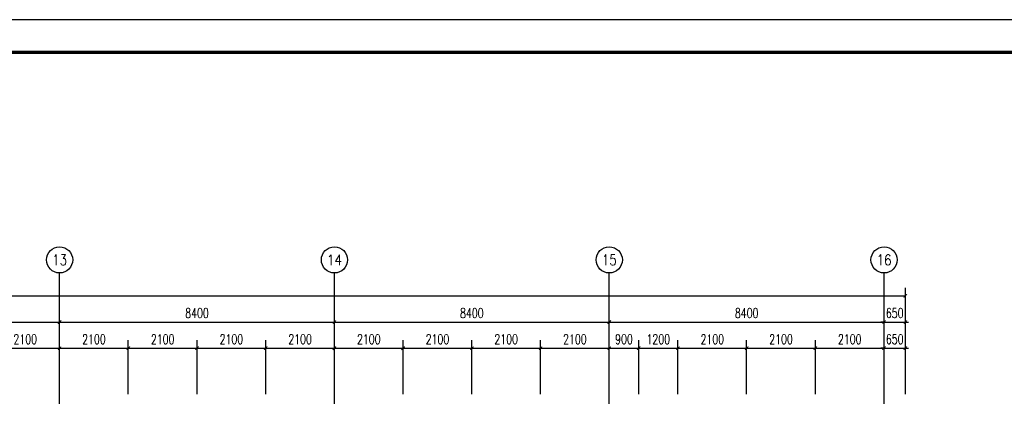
# Model space of a CAD drawing. Extents: x 797781 to 1255204, y 21234 to 1024248.
# Tile 419 of 656: x 962488 to 992583, y 398091 to 410000. Entities that reach past the tile are written whole.
import ezdxf
from ezdxf.enums import TextEntityAlignment as Align

# ---------------------------------------------------------------- set-up
doc = ezdxf.new("R2010")
doc.units = 0
doc.header["$LTSCALE"] = 1000
doc.header["$MEASUREMENT"] = 0
for name, color, linetype in [('230303生产综合楼-平面图_t8$0$AXIS', 3, 'Continuous'), ('230303生产综合楼-平面图_t8$0$AXIS_TEXT', 7, 'Continuous'), ('230303生产综合楼-平面图_t8$0$PUB_TITLE', 4, 'Continuous'), ('AXIS_TEXT', 7, 'Continuous')]:
    doc.layers.add(name, color=color, linetype=linetype)
doc.styles.add('230303生产综合楼-平面图_t8$0$_TCH_AXIS', font='COMPLEX', dxfattribs={"bigfont": 'GBCBIG'})
doc.styles.add('230303生产综合楼-平面图_T8$0$_TCH_DIM_T3', font='SIMPLEX', dxfattribs={"width": 0.705882, "bigfont": 'GBCBIG'})
doc.styles.add('COMPLEX', font='COMPLEX')
doc.dimstyles.new('230303生产综合楼-平面图_T8$0$_TCH_ARCH&&100', dxfattribs={"dimtxt": 297.5, "dimasz": 100, "dimexe": 250, "dimexo": 300, "dimgap": 126.25, "dimtad": 1, "dimdec": 0, "dimzin": 0, "dimdsep": 46, "dimtxsty": '230303生产综合楼-平面图_T8$0$_TCH_DIM_T3', "dimblk": '230303生产综合楼-平面图_t8$0$_ArchTick', "dimcen": 0.09, "dimclrt": 7, "dimazin": 2, "dimtfac": 1, "dimtdec": 0, "dimtix": 1, "dimtmove": 2, "dimatfit": 3, "dimfxl": 1, "dimtolj": 1, "dimtzin": 0, "dimarcsym": 0})

# ---------------------------------------------------------------- blocks, each defined once
blk = doc.blocks.new('230303生产综合楼-平面图_t8$0$_ArchTick')
at = {"color": 0, "linetype": 'ByBlock', "const_width": 0.3}
blk.add_lwpolyline([(-0.5, -0.5), (0.5, 0.5)], dxfattribs=at)
blk = doc.blocks.new('*D2034')
at = {"layer": '230303生产综合楼-平面图_t8$0$AXIS', "color": 0, "lineweight": -2, "transparency": 16777216}
for p, q in [((961608, 398558), (961608, 400208)), ((961608, 399958), (963708, 399958)), ((963708, 398558), (963708, 400208))]:
    blk.add_line(p, q, dxfattribs=at)
at = {"layer": 'Defpoints', "color": 0, "transparency": 16777216}
for p in [(963708, 399958), (961608, 398258), (963708, 398258)]:
    blk.add_point(p, dxfattribs=at)
at = {"layer": '230303生产综合楼-平面图_t8$0$AXIS', "color": 0, "lineweight": -2, "transparency": 16777216, "xscale": 100, "yscale": 100, "zscale": 100, "rotation": 180}
blk.add_blockref('230303生产综合楼-平面图_t8$0$_ArchTick', (961608, 399958), dxfattribs=at)
at = {"layer": '230303生产综合楼-平面图_t8$0$AXIS', "color": 0, "lineweight": -2, "transparency": 16777216, "xscale": 100, "yscale": 100, "zscale": 100}
blk.add_blockref('230303生产综合楼-平面图_t8$0$_ArchTick', (963708, 399958), dxfattribs=at)
at = {"layer": '230303生产综合楼-平面图_t8$0$AXIS', "color": 7, "transparency": 16777216, "insert": (962658, 400233), "char_height": 297.5, "attachment_point": 5, "style": '230303生产综合楼-平面图_T8$0$_TCH_DIM_T3'}
blk.add_mtext('\\A1;2100', dxfattribs=at)
blk = doc.blocks.new('*D2035')
at = {"layer": '230303生产综合楼-平面图_t8$0$AXIS', "color": 0, "lineweight": -2, "transparency": 16777216}
for p, q in [((963708, 398558), (963708, 400208)), ((963708, 399958), (965808, 399958)), ((965808, 398558), (965808, 400208))]:
    blk.add_line(p, q, dxfattribs=at)
at = {"layer": 'Defpoints', "color": 0, "transparency": 16777216}
for p in [(965808, 399958), (963708, 398258), (965808, 398258)]:
    blk.add_point(p, dxfattribs=at)
at = {"layer": '230303生产综合楼-平面图_t8$0$AXIS', "color": 0, "lineweight": -2, "transparency": 16777216, "xscale": 100, "yscale": 100, "zscale": 100, "rotation": 180}
blk.add_blockref('230303生产综合楼-平面图_t8$0$_ArchTick', (963708, 399958), dxfattribs=at)
at = {"layer": '230303生产综合楼-平面图_t8$0$AXIS', "color": 0, "lineweight": -2, "transparency": 16777216, "xscale": 100, "yscale": 100, "zscale": 100}
blk.add_blockref('230303生产综合楼-平面图_t8$0$_ArchTick', (965808, 399958), dxfattribs=at)
at = {"layer": '230303生产综合楼-平面图_t8$0$AXIS', "color": 7, "transparency": 16777216, "insert": (964758, 400233), "char_height": 297.5, "attachment_point": 5, "style": '230303生产综合楼-平面图_T8$0$_TCH_DIM_T3'}
blk.add_mtext('\\A1;2100', dxfattribs=at)
blk = doc.blocks.new('*D2036')
at = {"layer": '230303生产综合楼-平面图_t8$0$AXIS', "color": 0, "lineweight": -2, "transparency": 16777216}
for p, q in [((965808, 398558), (965808, 400208)), ((965808, 399958), (967908, 399958)), ((967908, 398558), (967908, 400208))]:
    blk.add_line(p, q, dxfattribs=at)
at = {"layer": 'Defpoints', "color": 0, "transparency": 16777216}
for p in [(967908, 399958), (965808, 398258), (967908, 398258)]:
    blk.add_point(p, dxfattribs=at)
at = {"layer": '230303生产综合楼-平面图_t8$0$AXIS', "color": 0, "lineweight": -2, "transparency": 16777216, "xscale": 100, "yscale": 100, "zscale": 100, "rotation": 180}
blk.add_blockref('230303生产综合楼-平面图_t8$0$_ArchTick', (965808, 399958), dxfattribs=at)
at = {"layer": '230303生产综合楼-平面图_t8$0$AXIS', "color": 0, "lineweight": -2, "transparency": 16777216, "xscale": 100, "yscale": 100, "zscale": 100}
blk.add_blockref('230303生产综合楼-平面图_t8$0$_ArchTick', (967908, 399958), dxfattribs=at)
at = {"layer": '230303生产综合楼-平面图_t8$0$AXIS', "color": 7, "transparency": 16777216, "insert": (966858, 400233), "char_height": 297.5, "attachment_point": 5, "style": '230303生产综合楼-平面图_T8$0$_TCH_DIM_T3'}
blk.add_mtext('\\A1;2100', dxfattribs=at)
blk = doc.blocks.new('*D2037')
at = {"layer": '230303生产综合楼-平面图_t8$0$AXIS', "color": 0, "lineweight": -2, "transparency": 16777216}
for p, q in [((967908, 398558), (967908, 400208)), ((967908, 399958), (970008, 399958)), ((970008, 398558), (970008, 400208))]:
    blk.add_line(p, q, dxfattribs=at)
at = {"layer": 'Defpoints', "color": 0, "transparency": 16777216}
for p in [(970008, 399958), (967908, 398258), (970008, 398258)]:
    blk.add_point(p, dxfattribs=at)
at = {"layer": '230303生产综合楼-平面图_t8$0$AXIS', "color": 0, "lineweight": -2, "transparency": 16777216, "xscale": 100, "yscale": 100, "zscale": 100, "rotation": 180}
blk.add_blockref('230303生产综合楼-平面图_t8$0$_ArchTick', (967908, 399958), dxfattribs=at)
at = {"layer": '230303生产综合楼-平面图_t8$0$AXIS', "color": 0, "lineweight": -2, "transparency": 16777216, "xscale": 100, "yscale": 100, "zscale": 100}
blk.add_blockref('230303生产综合楼-平面图_t8$0$_ArchTick', (970008, 399958), dxfattribs=at)
at = {"layer": '230303生产综合楼-平面图_t8$0$AXIS', "color": 7, "transparency": 16777216, "insert": (968958, 400233), "char_height": 297.5, "attachment_point": 5, "style": '230303生产综合楼-平面图_T8$0$_TCH_DIM_T3'}
blk.add_mtext('\\A1;2100', dxfattribs=at)
blk = doc.blocks.new('*D2038')
at = {"layer": '230303生产综合楼-平面图_t8$0$AXIS', "color": 0, "lineweight": -2, "transparency": 16777216}
for p, q in [((970008, 398558), (970008, 400208)), ((970008, 399958), (972108, 399958)), ((972108, 398558), (972108, 400208))]:
    blk.add_line(p, q, dxfattribs=at)
at = {"layer": 'Defpoints', "color": 0, "transparency": 16777216}
for p in [(972108, 399958), (970008, 398258), (972108, 398258)]:
    blk.add_point(p, dxfattribs=at)
at = {"layer": '230303生产综合楼-平面图_t8$0$AXIS', "color": 0, "lineweight": -2, "transparency": 16777216, "xscale": 100, "yscale": 100, "zscale": 100, "rotation": 180}
blk.add_blockref('230303生产综合楼-平面图_t8$0$_ArchTick', (970008, 399958), dxfattribs=at)
at = {"layer": '230303生产综合楼-平面图_t8$0$AXIS', "color": 0, "lineweight": -2, "transparency": 16777216, "xscale": 100, "yscale": 100, "zscale": 100}
blk.add_blockref('230303生产综合楼-平面图_t8$0$_ArchTick', (972108, 399958), dxfattribs=at)
at = {"layer": '230303生产综合楼-平面图_t8$0$AXIS', "color": 7, "transparency": 16777216, "insert": (971058, 400233), "char_height": 297.5, "attachment_point": 5, "style": '230303生产综合楼-平面图_T8$0$_TCH_DIM_T3'}
blk.add_mtext('\\A1;2100', dxfattribs=at)
blk = doc.blocks.new('*D2039')
at = {"layer": '230303生产综合楼-平面图_t8$0$AXIS', "color": 0, "lineweight": -2, "transparency": 16777216}
for p, q in [((972108, 398558), (972108, 400208)), ((972108, 399958), (974208, 399958)), ((974208, 398558), (974208, 400208))]:
    blk.add_line(p, q, dxfattribs=at)
at = {"layer": 'Defpoints', "color": 0, "transparency": 16777216}
for p in [(974208, 399958), (972108, 398258), (974208, 398258)]:
    blk.add_point(p, dxfattribs=at)
at = {"layer": '230303生产综合楼-平面图_t8$0$AXIS', "color": 0, "lineweight": -2, "transparency": 16777216, "xscale": 100, "yscale": 100, "zscale": 100, "rotation": 180}
blk.add_blockref('230303生产综合楼-平面图_t8$0$_ArchTick', (972108, 399958), dxfattribs=at)
at = {"layer": '230303生产综合楼-平面图_t8$0$AXIS', "color": 0, "lineweight": -2, "transparency": 16777216, "xscale": 100, "yscale": 100, "zscale": 100}
blk.add_blockref('230303生产综合楼-平面图_t8$0$_ArchTick', (974208, 399958), dxfattribs=at)
at = {"layer": '230303生产综合楼-平面图_t8$0$AXIS', "color": 7, "transparency": 16777216, "insert": (973158, 400233), "char_height": 297.5, "attachment_point": 5, "style": '230303生产综合楼-平面图_T8$0$_TCH_DIM_T3'}
blk.add_mtext('\\A1;2100', dxfattribs=at)
blk = doc.blocks.new('*D2040')
at = {"layer": '230303生产综合楼-平面图_t8$0$AXIS', "color": 0, "lineweight": -2, "transparency": 16777216}
for p, q in [((974208, 398558), (974208, 400208)), ((974208, 399958), (976308, 399958)), ((976308, 398558), (976308, 400208))]:
    blk.add_line(p, q, dxfattribs=at)
at = {"layer": 'Defpoints', "color": 0, "transparency": 16777216}
for p in [(976308, 399958), (974208, 398258), (976308, 398258)]:
    blk.add_point(p, dxfattribs=at)
at = {"layer": '230303生产综合楼-平面图_t8$0$AXIS', "color": 0, "lineweight": -2, "transparency": 16777216, "xscale": 100, "yscale": 100, "zscale": 100, "rotation": 180}
blk.add_blockref('230303生产综合楼-平面图_t8$0$_ArchTick', (974208, 399958), dxfattribs=at)
at = {"layer": '230303生产综合楼-平面图_t8$0$AXIS', "color": 0, "lineweight": -2, "transparency": 16777216, "xscale": 100, "yscale": 100, "zscale": 100}
blk.add_blockref('230303生产综合楼-平面图_t8$0$_ArchTick', (976308, 399958), dxfattribs=at)
at = {"layer": '230303生产综合楼-平面图_t8$0$AXIS', "color": 7, "transparency": 16777216, "insert": (975258, 400233), "char_height": 297.5, "attachment_point": 5, "style": '230303生产综合楼-平面图_T8$0$_TCH_DIM_T3'}
blk.add_mtext('\\A1;2100', dxfattribs=at)
blk = doc.blocks.new('*D2041')
at = {"layer": '230303生产综合楼-平面图_t8$0$AXIS', "color": 0, "lineweight": -2, "transparency": 16777216}
for p, q in [((976308, 398558), (976308, 400208)), ((976308, 399958), (978408, 399958)), ((978408, 398558), (978408, 400208))]:
    blk.add_line(p, q, dxfattribs=at)
at = {"layer": 'Defpoints', "color": 0, "transparency": 16777216}
for p in [(978408, 399958), (976308, 398258), (978408, 398258)]:
    blk.add_point(p, dxfattribs=at)
at = {"layer": '230303生产综合楼-平面图_t8$0$AXIS', "color": 0, "lineweight": -2, "transparency": 16777216, "xscale": 100, "yscale": 100, "zscale": 100, "rotation": 180}
blk.add_blockref('230303生产综合楼-平面图_t8$0$_ArchTick', (976308, 399958), dxfattribs=at)
at = {"layer": '230303生产综合楼-平面图_t8$0$AXIS', "color": 0, "lineweight": -2, "transparency": 16777216, "xscale": 100, "yscale": 100, "zscale": 100}
blk.add_blockref('230303生产综合楼-平面图_t8$0$_ArchTick', (978408, 399958), dxfattribs=at)
at = {"layer": '230303生产综合楼-平面图_t8$0$AXIS', "color": 7, "transparency": 16777216, "insert": (977358, 400233), "char_height": 297.5, "attachment_point": 5, "style": '230303生产综合楼-平面图_T8$0$_TCH_DIM_T3'}
blk.add_mtext('\\A1;2100', dxfattribs=at)
blk = doc.blocks.new('*D2042')
at = {"layer": '230303生产综合楼-平面图_t8$0$AXIS', "color": 0, "lineweight": -2, "transparency": 16777216}
for p, q in [((978408, 398558), (978408, 400208)), ((978408, 399958), (980508, 399958)), ((980508, 398558), (980508, 400208))]:
    blk.add_line(p, q, dxfattribs=at)
at = {"layer": 'Defpoints', "color": 0, "transparency": 16777216}
for p in [(980508, 399958), (978408, 398258), (980508, 398258)]:
    blk.add_point(p, dxfattribs=at)
at = {"layer": '230303生产综合楼-平面图_t8$0$AXIS', "color": 0, "lineweight": -2, "transparency": 16777216, "xscale": 100, "yscale": 100, "zscale": 100, "rotation": 180}
blk.add_blockref('230303生产综合楼-平面图_t8$0$_ArchTick', (978408, 399958), dxfattribs=at)
at = {"layer": '230303生产综合楼-平面图_t8$0$AXIS', "color": 0, "lineweight": -2, "transparency": 16777216, "xscale": 100, "yscale": 100, "zscale": 100}
blk.add_blockref('230303生产综合楼-平面图_t8$0$_ArchTick', (980508, 399958), dxfattribs=at)
at = {"layer": '230303生产综合楼-平面图_t8$0$AXIS', "color": 7, "transparency": 16777216, "insert": (979458, 400233), "char_height": 297.5, "attachment_point": 5, "style": '230303生产综合楼-平面图_T8$0$_TCH_DIM_T3'}
blk.add_mtext('\\A1;2100', dxfattribs=at)
blk = doc.blocks.new('*D2043')
at = {"layer": '230303生产综合楼-平面图_t8$0$AXIS', "color": 0, "lineweight": -2, "transparency": 16777216}
for p, q in [((980508, 398558), (980508, 400208)), ((980508, 399958), (981408, 399958)), ((981408, 398558), (981408, 400208))]:
    blk.add_line(p, q, dxfattribs=at)
at = {"layer": 'Defpoints', "color": 0, "transparency": 16777216}
for p in [(981408, 399958), (980508, 398258), (981408, 398258)]:
    blk.add_point(p, dxfattribs=at)
at = {"layer": '230303生产综合楼-平面图_t8$0$AXIS', "color": 0, "lineweight": -2, "transparency": 16777216, "xscale": 100, "yscale": 100, "zscale": 100, "rotation": 180}
blk.add_blockref('230303生产综合楼-平面图_t8$0$_ArchTick', (980508, 399958), dxfattribs=at)
at = {"layer": '230303生产综合楼-平面图_t8$0$AXIS', "color": 0, "lineweight": -2, "transparency": 16777216, "xscale": 100, "yscale": 100, "zscale": 100}
blk.add_blockref('230303生产综合楼-平面图_t8$0$_ArchTick', (981408, 399958), dxfattribs=at)
at = {"layer": '230303生产综合楼-平面图_t8$0$AXIS', "color": 7, "transparency": 16777216, "insert": (980958, 400233), "char_height": 297.5, "attachment_point": 5, "style": '230303生产综合楼-平面图_T8$0$_TCH_DIM_T3'}
blk.add_mtext('\\A1;900', dxfattribs=at)
blk = doc.blocks.new('*D2044')
at = {"layer": '230303生产综合楼-平面图_t8$0$AXIS', "color": 0, "lineweight": -2, "transparency": 16777216}
for p, q in [((981408, 398558), (981408, 400208)), ((981408, 399958), (982608, 399958)), ((982608, 398558), (982608, 400208))]:
    blk.add_line(p, q, dxfattribs=at)
at = {"layer": 'Defpoints', "color": 0, "transparency": 16777216}
for p in [(982608, 399958), (981408, 398258), (982608, 398258)]:
    blk.add_point(p, dxfattribs=at)
at = {"layer": '230303生产综合楼-平面图_t8$0$AXIS', "color": 0, "lineweight": -2, "transparency": 16777216, "xscale": 100, "yscale": 100, "zscale": 100, "rotation": 180}
blk.add_blockref('230303生产综合楼-平面图_t8$0$_ArchTick', (981408, 399958), dxfattribs=at)
at = {"layer": '230303生产综合楼-平面图_t8$0$AXIS', "color": 0, "lineweight": -2, "transparency": 16777216, "xscale": 100, "yscale": 100, "zscale": 100}
blk.add_blockref('230303生产综合楼-平面图_t8$0$_ArchTick', (982608, 399958), dxfattribs=at)
at = {"layer": '230303生产综合楼-平面图_t8$0$AXIS', "color": 7, "transparency": 16777216, "insert": (982008, 400233), "char_height": 297.5, "attachment_point": 5, "style": '230303生产综合楼-平面图_T8$0$_TCH_DIM_T3'}
blk.add_mtext('\\A1;1200', dxfattribs=at)
blk = doc.blocks.new('*D2045')
at = {"layer": '230303生产综合楼-平面图_t8$0$AXIS', "color": 0, "lineweight": -2, "transparency": 16777216}
for p, q in [((982608, 398558), (982608, 400208)), ((982608, 399958), (984708, 399958)), ((984708, 398558), (984708, 400208))]:
    blk.add_line(p, q, dxfattribs=at)
at = {"layer": 'Defpoints', "color": 0, "transparency": 16777216}
for p in [(984708, 399958), (982608, 398258), (984708, 398258)]:
    blk.add_point(p, dxfattribs=at)
at = {"layer": '230303生产综合楼-平面图_t8$0$AXIS', "color": 0, "lineweight": -2, "transparency": 16777216, "xscale": 100, "yscale": 100, "zscale": 100, "rotation": 180}
blk.add_blockref('230303生产综合楼-平面图_t8$0$_ArchTick', (982608, 399958), dxfattribs=at)
at = {"layer": '230303生产综合楼-平面图_t8$0$AXIS', "color": 0, "lineweight": -2, "transparency": 16777216, "xscale": 100, "yscale": 100, "zscale": 100}
blk.add_blockref('230303生产综合楼-平面图_t8$0$_ArchTick', (984708, 399958), dxfattribs=at)
at = {"layer": '230303生产综合楼-平面图_t8$0$AXIS', "color": 7, "transparency": 16777216, "insert": (983658, 400233), "char_height": 297.5, "attachment_point": 5, "style": '230303生产综合楼-平面图_T8$0$_TCH_DIM_T3'}
blk.add_mtext('\\A1;2100', dxfattribs=at)
blk = doc.blocks.new('*D2046')
at = {"layer": '230303生产综合楼-平面图_t8$0$AXIS', "color": 0, "lineweight": -2, "transparency": 16777216}
for p, q in [((984708, 398558), (984708, 400208)), ((984708, 399958), (986808, 399958)), ((986808, 398558), (986808, 400208))]:
    blk.add_line(p, q, dxfattribs=at)
at = {"layer": 'Defpoints', "color": 0, "transparency": 16777216}
for p in [(986808, 399958), (984708, 398258), (986808, 398258)]:
    blk.add_point(p, dxfattribs=at)
at = {"layer": '230303生产综合楼-平面图_t8$0$AXIS', "color": 0, "lineweight": -2, "transparency": 16777216, "xscale": 100, "yscale": 100, "zscale": 100, "rotation": 180}
blk.add_blockref('230303生产综合楼-平面图_t8$0$_ArchTick', (984708, 399958), dxfattribs=at)
at = {"layer": '230303生产综合楼-平面图_t8$0$AXIS', "color": 0, "lineweight": -2, "transparency": 16777216, "xscale": 100, "yscale": 100, "zscale": 100}
blk.add_blockref('230303生产综合楼-平面图_t8$0$_ArchTick', (986808, 399958), dxfattribs=at)
at = {"layer": '230303生产综合楼-平面图_t8$0$AXIS', "color": 7, "transparency": 16777216, "insert": (985758, 400233), "char_height": 297.5, "attachment_point": 5, "style": '230303生产综合楼-平面图_T8$0$_TCH_DIM_T3'}
blk.add_mtext('\\A1;2100', dxfattribs=at)
blk = doc.blocks.new('*D2047')
at = {"layer": '230303生产综合楼-平面图_t8$0$AXIS', "color": 0, "lineweight": -2, "transparency": 16777216}
for p, q in [((986808, 398558), (986808, 400208)), ((986808, 399958), (988908, 399958)), ((988908, 398558), (988908, 400208))]:
    blk.add_line(p, q, dxfattribs=at)
at = {"layer": 'Defpoints', "color": 0, "transparency": 16777216}
for p in [(988908, 399958), (986808, 398258), (988908, 398258)]:
    blk.add_point(p, dxfattribs=at)
at = {"layer": '230303生产综合楼-平面图_t8$0$AXIS', "color": 0, "lineweight": -2, "transparency": 16777216, "xscale": 100, "yscale": 100, "zscale": 100, "rotation": 180}
blk.add_blockref('230303生产综合楼-平面图_t8$0$_ArchTick', (986808, 399958), dxfattribs=at)
at = {"layer": '230303生产综合楼-平面图_t8$0$AXIS', "color": 0, "lineweight": -2, "transparency": 16777216, "xscale": 100, "yscale": 100, "zscale": 100}
blk.add_blockref('230303生产综合楼-平面图_t8$0$_ArchTick', (988908, 399958), dxfattribs=at)
at = {"layer": '230303生产综合楼-平面图_t8$0$AXIS', "color": 7, "transparency": 16777216, "insert": (987858, 400233), "char_height": 297.5, "attachment_point": 5, "style": '230303生产综合楼-平面图_T8$0$_TCH_DIM_T3'}
blk.add_mtext('\\A1;2100', dxfattribs=at)
blk = doc.blocks.new('*D2048')
at = {"layer": '230303生产综合楼-平面图_t8$0$AXIS', "color": 0, "lineweight": -2, "transparency": 16777216}
for p, q in [((988908, 399958), (988808, 399958)), ((988908, 398558), (988908, 400208)), ((988908, 399958), (989558, 399958)), ((989558, 398558), (989558, 400208)), ((989558, 399958), (989658, 399958))]:
    blk.add_line(p, q, dxfattribs=at)
at = {"layer": 'Defpoints', "color": 0, "transparency": 16777216}
for p in [(989558, 399958), (988908, 398258), (989558, 398258)]:
    blk.add_point(p, dxfattribs=at)
at = {"layer": '230303生产综合楼-平面图_t8$0$AXIS', "color": 0, "lineweight": -2, "transparency": 16777216, "xscale": 100, "yscale": 100, "zscale": 100}
blk.add_blockref('230303生产综合楼-平面图_t8$0$_ArchTick', (988908, 399958), dxfattribs=at)
at = {"layer": '230303生产综合楼-平面图_t8$0$AXIS', "color": 0, "lineweight": -2, "transparency": 16777216, "xscale": 100, "yscale": 100, "zscale": 100, "rotation": 180}
blk.add_blockref('230303生产综合楼-平面图_t8$0$_ArchTick', (989558, 399958), dxfattribs=at)
at = {"layer": '230303生产综合楼-平面图_t8$0$AXIS', "color": 7, "transparency": 16777216, "insert": (989233, 400233), "char_height": 297.5, "attachment_point": 5, "style": '230303生产综合楼-平面图_T8$0$_TCH_DIM_T3'}
blk.add_mtext('\\A1;650', dxfattribs=at)
blk = doc.blocks.new('*D2145')
at = {"layer": '230303生产综合楼-平面图_t8$0$AXIS', "color": 0, "lineweight": -2, "transparency": 16777216}
for p, q in [((955308, 398558), (955308, 401008)), ((963708, 398558), (963708, 401008)), ((955308, 400758), (963708, 400758))]:
    blk.add_line(p, q, dxfattribs=at)
at = {"layer": 'Defpoints', "color": 0, "transparency": 16777216}
for p in [(963708, 400758), (955308, 398258), (963708, 398258)]:
    blk.add_point(p, dxfattribs=at)
at = {"layer": '230303生产综合楼-平面图_t8$0$AXIS', "color": 0, "lineweight": -2, "transparency": 16777216, "xscale": 100, "yscale": 100, "zscale": 100, "rotation": 180}
blk.add_blockref('230303生产综合楼-平面图_t8$0$_ArchTick', (955308, 400758), dxfattribs=at)
at = {"layer": '230303生产综合楼-平面图_t8$0$AXIS', "color": 0, "lineweight": -2, "transparency": 16777216, "xscale": 100, "yscale": 100, "zscale": 100}
blk.add_blockref('230303生产综合楼-平面图_t8$0$_ArchTick', (963708, 400758), dxfattribs=at)
at = {"layer": '230303生产综合楼-平面图_t8$0$AXIS', "color": 7, "transparency": 16777216, "insert": (959508, 401033), "char_height": 297.5, "attachment_point": 5, "style": '230303生产综合楼-平面图_T8$0$_TCH_DIM_T3'}
blk.add_mtext('\\A1;8400', dxfattribs=at)
blk = doc.blocks.new('*D2146')
at = {"layer": '230303生产综合楼-平面图_t8$0$AXIS', "color": 0, "lineweight": -2, "transparency": 16777216}
for p, q in [((963708, 398558), (963708, 401008)), ((972108, 398558), (972108, 401008)), ((963708, 400758), (972108, 400758))]:
    blk.add_line(p, q, dxfattribs=at)
at = {"layer": 'Defpoints', "color": 0, "transparency": 16777216}
for p in [(972108, 400758), (963708, 398258), (972108, 398258)]:
    blk.add_point(p, dxfattribs=at)
at = {"layer": '230303生产综合楼-平面图_t8$0$AXIS', "color": 0, "lineweight": -2, "transparency": 16777216, "xscale": 100, "yscale": 100, "zscale": 100, "rotation": 180}
blk.add_blockref('230303生产综合楼-平面图_t8$0$_ArchTick', (963708, 400758), dxfattribs=at)
at = {"layer": '230303生产综合楼-平面图_t8$0$AXIS', "color": 0, "lineweight": -2, "transparency": 16777216, "xscale": 100, "yscale": 100, "zscale": 100}
blk.add_blockref('230303生产综合楼-平面图_t8$0$_ArchTick', (972108, 400758), dxfattribs=at)
at = {"layer": '230303生产综合楼-平面图_t8$0$AXIS', "color": 7, "transparency": 16777216, "insert": (967908, 401033), "char_height": 297.5, "attachment_point": 5, "style": '230303生产综合楼-平面图_T8$0$_TCH_DIM_T3'}
blk.add_mtext('\\A1;8400', dxfattribs=at)
blk = doc.blocks.new('*D2147')
at = {"layer": '230303生产综合楼-平面图_t8$0$AXIS', "color": 0, "lineweight": -2, "transparency": 16777216}
for p, q in [((972108, 398558), (972108, 401008)), ((980508, 398558), (980508, 401008)), ((972108, 400758), (980508, 400758))]:
    blk.add_line(p, q, dxfattribs=at)
at = {"layer": 'Defpoints', "color": 0, "transparency": 16777216}
for p in [(980508, 400758), (972108, 398258), (980508, 398258)]:
    blk.add_point(p, dxfattribs=at)
at = {"layer": '230303生产综合楼-平面图_t8$0$AXIS', "color": 0, "lineweight": -2, "transparency": 16777216, "xscale": 100, "yscale": 100, "zscale": 100, "rotation": 180}
blk.add_blockref('230303生产综合楼-平面图_t8$0$_ArchTick', (972108, 400758), dxfattribs=at)
at = {"layer": '230303生产综合楼-平面图_t8$0$AXIS', "color": 0, "lineweight": -2, "transparency": 16777216, "xscale": 100, "yscale": 100, "zscale": 100}
blk.add_blockref('230303生产综合楼-平面图_t8$0$_ArchTick', (980508, 400758), dxfattribs=at)
at = {"layer": '230303生产综合楼-平面图_t8$0$AXIS', "color": 7, "transparency": 16777216, "insert": (976308, 401033), "char_height": 297.5, "attachment_point": 5, "style": '230303生产综合楼-平面图_T8$0$_TCH_DIM_T3'}
blk.add_mtext('\\A1;8400', dxfattribs=at)
blk = doc.blocks.new('*D2148')
at = {"layer": '230303生产综合楼-平面图_t8$0$AXIS', "color": 0, "lineweight": -2, "transparency": 16777216}
for p, q in [((980508, 398558), (980508, 401008)), ((988908, 398558), (988908, 401008)), ((980508, 400758), (988908, 400758))]:
    blk.add_line(p, q, dxfattribs=at)
at = {"layer": 'Defpoints', "color": 0, "transparency": 16777216}
for p in [(988908, 400758), (980508, 398258), (988908, 398258)]:
    blk.add_point(p, dxfattribs=at)
at = {"layer": '230303生产综合楼-平面图_t8$0$AXIS', "color": 0, "lineweight": -2, "transparency": 16777216, "xscale": 100, "yscale": 100, "zscale": 100, "rotation": 180}
blk.add_blockref('230303生产综合楼-平面图_t8$0$_ArchTick', (980508, 400758), dxfattribs=at)
at = {"layer": '230303生产综合楼-平面图_t8$0$AXIS', "color": 0, "lineweight": -2, "transparency": 16777216, "xscale": 100, "yscale": 100, "zscale": 100}
blk.add_blockref('230303生产综合楼-平面图_t8$0$_ArchTick', (988908, 400758), dxfattribs=at)
at = {"layer": '230303生产综合楼-平面图_t8$0$AXIS', "color": 7, "transparency": 16777216, "insert": (984708, 401033), "char_height": 297.5, "attachment_point": 5, "style": '230303生产综合楼-平面图_T8$0$_TCH_DIM_T3'}
blk.add_mtext('\\A1;8400', dxfattribs=at)
blk = doc.blocks.new('*D2149')
at = {"layer": '230303生产综合楼-平面图_t8$0$AXIS', "color": 0, "lineweight": -2, "transparency": 16777216}
for p, q in [((988908, 398558), (988908, 401008)), ((989558, 398558), (989558, 401008)), ((988908, 400758), (988808, 400758)), ((988908, 400758), (989558, 400758)), ((989558, 400758), (989658, 400758))]:
    blk.add_line(p, q, dxfattribs=at)
at = {"layer": 'Defpoints', "color": 0, "transparency": 16777216}
for p in [(989558, 400758), (988908, 398258), (989558, 398258)]:
    blk.add_point(p, dxfattribs=at)
at = {"layer": '230303生产综合楼-平面图_t8$0$AXIS', "color": 0, "lineweight": -2, "transparency": 16777216, "xscale": 100, "yscale": 100, "zscale": 100}
blk.add_blockref('230303生产综合楼-平面图_t8$0$_ArchTick', (988908, 400758), dxfattribs=at)
at = {"layer": '230303生产综合楼-平面图_t8$0$AXIS', "color": 0, "lineweight": -2, "transparency": 16777216, "xscale": 100, "yscale": 100, "zscale": 100, "rotation": 180}
blk.add_blockref('230303生产综合楼-平面图_t8$0$_ArchTick', (989558, 400758), dxfattribs=at)
at = {"layer": '230303生产综合楼-平面图_t8$0$AXIS', "color": 7, "transparency": 16777216, "insert": (989233, 401033), "char_height": 297.5, "attachment_point": 5, "style": '230303生产综合楼-平面图_T8$0$_TCH_DIM_T3'}
blk.add_mtext('\\A1;650', dxfattribs=at)
blk = doc.blocks.new('*D2150')
at = {"layer": '230303生产综合楼-平面图_t8$0$AXIS', "color": 0, "lineweight": -2, "transparency": 16777216}
for p, q in [((895858, 398858), (895858, 401808)), ((989558, 398858), (989558, 401808)), ((895858, 401558), (989558, 401558))]:
    blk.add_line(p, q, dxfattribs=at)
at = {"layer": 'Defpoints', "color": 0, "transparency": 16777216}
for p in [(989558, 401558), (895858, 398558), (989558, 398558)]:
    blk.add_point(p, dxfattribs=at)
at = {"layer": '230303生产综合楼-平面图_t8$0$AXIS', "color": 0, "lineweight": -2, "transparency": 16777216, "xscale": 100, "yscale": 100, "zscale": 100, "rotation": 180}
blk.add_blockref('230303生产综合楼-平面图_t8$0$_ArchTick', (895858, 401558), dxfattribs=at)
at = {"layer": '230303生产综合楼-平面图_t8$0$AXIS', "color": 0, "lineweight": -2, "transparency": 16777216, "xscale": 100, "yscale": 100, "zscale": 100}
blk.add_blockref('230303生产综合楼-平面图_t8$0$_ArchTick', (989558, 401558), dxfattribs=at)
at = {"layer": '230303生产综合楼-平面图_t8$0$AXIS', "color": 7, "transparency": 16777216, "insert": (942708, 401833), "char_height": 297.5, "attachment_point": 5, "style": '230303生产综合楼-平面图_T8$0$_TCH_DIM_T3'}
blk.add_mtext('\\A1;93700', dxfattribs=at)
blk = doc.blocks.new('_AXISO')
blk.add_circle((0, 0), 0.5)
at = {"layer": 'AXIS_TEXT', "style": 'COMPLEX', "width": 1.041667}
blk.add_attdef('A', text='', height=0.56, dxfattribs=at).set_placement((-0.25, -0.28), (0.25, -0.28), align=Align.FIT)

msp = doc.modelspace()

# ---------------------------------------------------------------- linework, layer by layer
at = {"layer": '230303生产综合楼-平面图_t8$0$AXIS'}
for p, q in [((963708, 398257.9), (963708, 402257.9)), ((972108, 398257.9), (972108, 402257.9)), ((980508, 398257.9), (980508, 402257.9)), ((988908, 398257.9), (988908, 402257.9))]:
    msp.add_line(p, q, dxfattribs=at)
at = {"layer": '230303生产综合楼-平面图_t8$0$PUB_TITLE'}
msp.add_lwpolyline([(881593.5, 350600.2), (1007693.5, 350600.2), (1007693.5, 410000.2), (881593.5, 410000.2)], close=True, dxfattribs=at)
at = {"layer": '230303生产综合楼-平面图_t8$0$PUB_TITLE', "const_width": 100}
msp.add_lwpolyline([(884093.5, 351600.2), (1006693.5, 351600.2), (1006693.5, 409000.2), (884093.5, 409000.2)], close=True, dxfattribs=at)

# ---------------------------------------------------------------- block references
at = {"layer": '230303生产综合楼-平面图_t8$0$AXIS'}
ref = msp.add_blockref('_AXISO', (963708, 402657.9), dxfattribs=dict(at, xscale=800, yscale=800, zscale=800))
ref.add_attrib('A', '13', dxfattribs={"layer": '230303生产综合楼-平面图_t8$0$AXIS_TEXT', "ltscale": 2, "height": 328.45, "style": '230303生产综合楼-平面图_t8$0$_TCH_AXIS'}).set_placement((963481.2, 402493.6), (963934.8, 402493.6), align=Align.FIT)
ref = msp.add_blockref('_AXISO', (972108, 402657.9), dxfattribs=dict(at, xscale=800, yscale=800, zscale=800))
ref.add_attrib('A', '14', dxfattribs={"layer": '230303生产综合楼-平面图_t8$0$AXIS_TEXT', "ltscale": 2, "height": 314.07, "style": '230303生产综合楼-平面图_t8$0$_TCH_AXIS'}).set_placement((971876.2, 402500.8), (972339.8, 402500.8), align=Align.FIT)
ref = msp.add_blockref('_AXISO', (980508, 402657.9), dxfattribs=dict(at, xscale=800, yscale=800, zscale=800))
ref.add_attrib('A', '15', dxfattribs={"layer": '230303生产综合楼-平面图_t8$0$AXIS_TEXT', "ltscale": 2, "height": 328.45, "style": '230303生产综合楼-平面图_t8$0$_TCH_AXIS'}).set_placement((980281.2, 402493.6), (980734.8, 402493.6), align=Align.FIT)
ref = msp.add_blockref('_AXISO', (988908, 402657.9), dxfattribs=dict(at, xscale=800, yscale=800, zscale=800))
ref.add_attrib('A', '16', dxfattribs={"layer": '230303生产综合楼-平面图_t8$0$AXIS_TEXT', "ltscale": 2, "height": 328.45, "style": '230303生产综合楼-平面图_t8$0$_TCH_AXIS'}).set_placement((988681.2, 402493.6), (989134.8, 402493.6), align=Align.FIT)

# ---------------------------------------------------------------- dimensions: what is measured, and where the dimension line sits
for p1, p2, distance, picture, middle in [((895858, 398557.9), (989558, 398557.9), 3000, '*D2150', (942708, 401832.9)), ((955308, 398257.9), (963708, 398257.9), 2500, '*D2145', (959508, 401032.9)), ((963708, 398257.9), (972108, 398257.9), 2500, '*D2146', (967908, 401032.9)), ((972108, 398257.9), (980508, 398257.9), 2500, '*D2147', (976308, 401032.9)), ((980508, 398257.9), (988908, 398257.9), 2500, '*D2148', (984708, 401032.9)), ((988908, 398257.9), (989558, 398257.9), 2500, '*D2149', (989233, 401032.9)), ((961608, 398257.9), (963708, 398257.9), 1700, '*D2034', (962658, 400232.9)), ((963708, 398257.9), (965808.1, 398257.9), 1700, '*D2035', (964758.1, 400232.9)), ((965808.1, 398257.9), (967908, 398257.9), 1700, '*D2036', (966858.1, 400232.9)), ((967908, 398257.9), (970008, 398257.9), 1700, '*D2037', (968958, 400232.9)), ((970008, 398257.9), (972108, 398257.9), 1700, '*D2038', (971058, 400232.9)), ((972108, 398257.9), (974208.1, 398257.9), 1700, '*D2039', (973158.1, 400232.9)), ((974208.1, 398257.9), (976308, 398257.9), 1700, '*D2040', (975258.1, 400232.9)), ((976308, 398257.9), (978408, 398257.9), 1700, '*D2041', (977358, 400232.9)), ((978408, 398257.9), (980508, 398257.9), 1700, '*D2042', (979458, 400232.9)), ((980508, 398257.9), (981407.7, 398257.9), 1700, '*D2043', (980957.9, 400232.9)), ((981407.7, 398257.9), (982608.1, 398257.9), 1700, '*D2044', (982007.9, 400232.9)), ((982608.1, 398257.9), (984708, 398257.9), 1700, '*D2045', (983658.1, 400232.9)), ((984708, 398257.9), (986808, 398257.9), 1700, '*D2046', (985758, 400232.9)), ((986808, 398257.9), (988908, 398257.9), 1700, '*D2047', (987858, 400232.9)), ((988908, 398257.9), (989558, 398257.9), 1700, '*D2048', (989233, 400232.9))]:
    dim = msp.add_aligned_dim(p1=p1, p2=p2, distance=distance, dimstyle='230303生产综合楼-平面图_T8$0$_TCH_ARCH&&100', dxfattribs=at)
    dim.commit()
    dim.dimension.update_dxf_attribs({"geometry": picture, "text_midpoint": middle})

doc.saveas('drawing.dxf')
